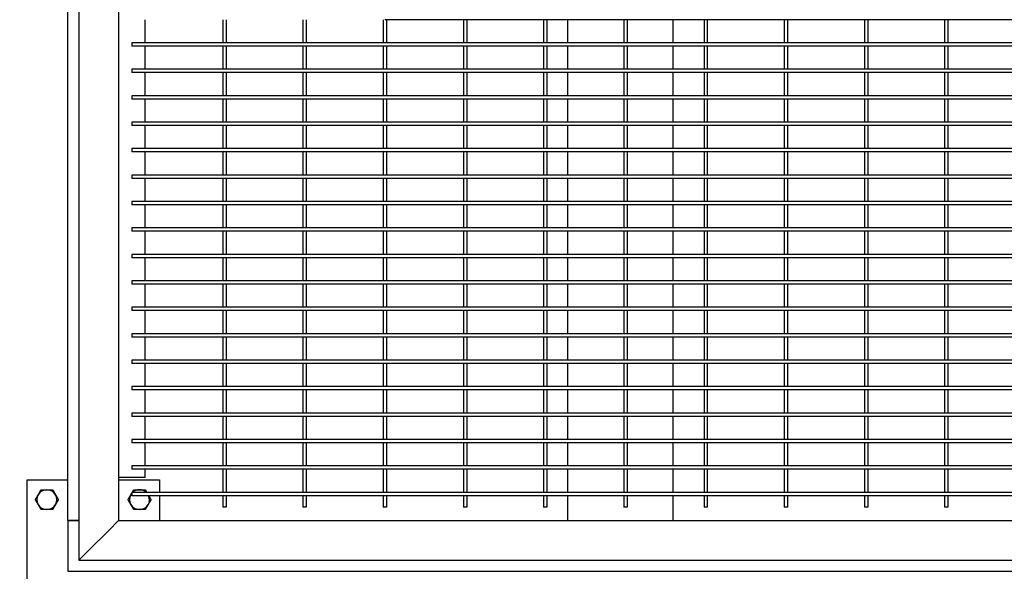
# Model space of a CAD drawing. Header units: inches. Extents: x 36 to 1719, y -84 to 1122.
# Tile 506 of 550: x 914 to 951, y 809 to 830. Entities that reach past the tile are written whole.
import ezdxf

# ---------------------------------------------------------------- set-up
doc = ezdxf.new("R2010")
doc.units = ezdxf.units.IN
doc.header["$LTSCALE"] = 48
doc.header["$MEASUREMENT"] = 0
doc.layers.add('Dimension (ANSI)', color=7, linetype='Continuous', lineweight=25)
doc.layers.add('Visible (ANSI)', color=7, linetype='Continuous', lineweight=30)
doc.styles.add('Note Text (ANSI)', font='tahoma.ttf')
doc.dimstyles.new('Architectural (ANSI)', dxfattribs={"dimscale": 48, "dimtxt": 0.125, "dimasz": 0.098425, "dimexe": 0.125, "dimexo": 0.0625, "dimgap": 0.031496, "dimtad": 0, "dimtih": 1, "dimtoh": 1, "dimdec": 4, "dimrnd": 1e-08, "dimzin": 3, "dimdsep": 46, "dimlunit": 4, "dimtxsty": 'Note Text (ANSI)', "dimcen": 0.09, "dimdle": 0.393701, "dimclrd": 256, "dimclre": 256, "dimclrt": 256, "dimadec": 0, "dimazin": 3, "dimtfac": 0.96, "dimtofl": 0, "dimtmove": 0, "dimatfit": 3, "dimfxl": 1, "dimfrac": 2, "dimtolj": 1, "dimtzin": 12, "dimlwd": -1, "dimlwe": -1, "dimarcsym": 0})

# ---------------------------------------------------------------- blocks, each defined once
blk = doc.blocks.new('*D15')
at = {"layer": 'Defpoints', "color": 0, "transparency": 16777216}
for p in [(1025.918, 851.171), (748.918, 837.215), (1025.918, 740.031)]:
    blk.add_point(p, dxfattribs=at)
at = {"layer": 'Dimension (ANSI)', "transparency": 16777216}
for p, q in [((1025.918, 848.171), (1025.918, 734.031)), ((748.918, 834.215), (748.918, 734.031)), ((753.642, 740.031), (875.572, 740.031)), ((1021.193, 740.031), (899.263, 740.031))]:
    blk.add_line(p, q, dxfattribs=at)
for points in [[(753.642, 740.818), (753.642, 739.243), (748.918, 740.031)], [(1021.193, 740.818), (1021.193, 739.243), (1025.918, 740.031)]]:
    blk.add_solid(points, dxfattribs=at)
at = {"layer": 'Dimension (ANSI)', "transparency": 16777216, "insert": (877.084, 743.156), "char_height": 6, "attachment_point": 1, "style": 'Note Text (ANSI)'}
blk.add_mtext('\\A1;23\'-1"', dxfattribs=at)

msp = doc.modelspace()

# ---------------------------------------------------------------- linework, layer by layer
at = {"layer": 'Visible (ANSI)'}
for p, q in [((915.95768, 849.21131), (915.95768, 809.21131)), ((915.53768, 810.71131), (915.53768, 847.71131)), ((917.45768, 847.71131), (917.45768, 810.71131)), ((918.45768, 828.77381), (918.45768, 829.64881)), ((921.39518, 829.64881), (921.39518, 828.77381)), ((921.52018, 829.64881), (921.52018, 828.77381)), ((924.42643, 829.64881), (924.42643, 828.77381)), ((924.55143, 829.64881), (924.55143, 828.77381)), ((927.45768, 829.64881), (927.45768, 828.77381)), ((930.55143, 829.64881), (927.52018, 829.64881)), ((927.58268, 829.64881), (927.58268, 828.77381)), ((930.48893, 829.64881), (930.48893, 828.77381)), ((933.58268, 829.64881), (930.55143, 829.64881)), ((930.61393, 829.64881), (930.61393, 828.77381)), ((933.52018, 829.64881), (933.52018, 828.77381)), ((936.61393, 829.64881), (933.58268, 829.64881)), ((933.64518, 829.64881), (933.64518, 828.77381)), ((934.41768, 829.64881), (934.41768, 828.77381)), ((936.55143, 829.64881), (936.55143, 828.77381)), ((939.64518, 829.64881), (936.61393, 829.64881)), ((936.67643, 829.64881), (936.67643, 828.77381)), ((938.41768, 828.77381), (938.41768, 829.64881)), ((939.58268, 829.64881), (939.58268, 828.77381)), ((942.67643, 829.64881), (939.64518, 829.64881)), ((939.70768, 829.64881), (939.70768, 828.77381)), ((942.61393, 829.64881), (942.61393, 828.77381)), ((945.70768, 829.64881), (942.67643, 829.64881)), ((942.73893, 829.64881), (942.73893, 828.77381)), ((945.64518, 829.64881), (945.64518, 828.77381)), ((948.73893, 829.64881), (945.70768, 829.64881)), ((945.77018, 829.64881), (945.77018, 828.77381)), ((948.67643, 829.64881), (948.67643, 828.77381)), ((951.77018, 829.64881), (948.73893, 829.64881)), ((948.80143, 829.64881), (948.80143, 828.77381)), ((921.45768, 828.77381), (917.95768, 828.77381)), ((917.95768, 828.77381), (917.95768, 828.64881)), ((924.48893, 828.77381), (921.45768, 828.77381)), ((927.52018, 828.77381), (924.48893, 828.77381)), ((930.55143, 828.77381), (927.52018, 828.77381)), ((933.58268, 828.77381), (930.55143, 828.77381)), ((936.61393, 828.77381), (933.58268, 828.77381)), ((939.64518, 828.77381), (936.61393, 828.77381)), ((942.67643, 828.77381), (939.64518, 828.77381)), ((945.70768, 828.77381), (942.67643, 828.77381)), ((948.73893, 828.77381), (945.70768, 828.77381)), ((951.77018, 828.77381), (948.73893, 828.77381)), ((921.45768, 828.64881), (917.95768, 828.64881)), ((918.45768, 827.77381), (918.45768, 828.64881)), ((921.39518, 828.64881), (921.39518, 827.77381)), ((924.48893, 828.64881), (921.45768, 828.64881)), ((921.52018, 828.64881), (921.52018, 827.77381)), ((924.42643, 828.64881), (924.42643, 827.77381)), ((927.52018, 828.64881), (924.48893, 828.64881)), ((924.55143, 828.64881), (924.55143, 827.77381)), ((927.45768, 828.64881), (927.45768, 827.77381)), ((930.55143, 828.64881), (927.52018, 828.64881)), ((927.58268, 828.64881), (927.58268, 827.77381)), ((930.48893, 828.64881), (930.48893, 827.77381)), ((933.58268, 828.64881), (930.55143, 828.64881)), ((930.61393, 828.64881), (930.61393, 827.77381)), ((933.52018, 828.64881), (933.52018, 827.77381)), ((936.61393, 828.64881), (933.58268, 828.64881)), ((933.64518, 828.64881), (933.64518, 827.77381)), ((934.41768, 828.64881), (934.41768, 827.77381)), ((936.55143, 828.64881), (936.55143, 827.77381)), ((939.64518, 828.64881), (936.61393, 828.64881)), ((936.67643, 828.64881), (936.67643, 827.77381)), ((938.41768, 827.77381), (938.41768, 828.64881)), ((939.58268, 828.64881), (939.58268, 827.77381)), ((942.67643, 828.64881), (939.64518, 828.64881)), ((939.70768, 828.64881), (939.70768, 827.77381)), ((942.61393, 828.64881), (942.61393, 827.77381)), ((945.70768, 828.64881), (942.67643, 828.64881)), ((942.73893, 828.64881), (942.73893, 827.77381)), ((945.64518, 828.64881), (945.64518, 827.77381)), ((948.73893, 828.64881), (945.70768, 828.64881)), ((945.77018, 828.64881), (945.77018, 827.77381)), ((948.67643, 828.64881), (948.67643, 827.77381)), ((951.77018, 828.64881), (948.73893, 828.64881)), ((948.80143, 828.64881), (948.80143, 827.77381)), ((921.45768, 827.77381), (917.95768, 827.77381)), ((917.95768, 827.77381), (917.95768, 827.64881)), ((921.45768, 827.64881), (917.95768, 827.64881)), ((918.45768, 826.77381), (918.45768, 827.64881)), ((921.39518, 827.64881), (921.39518, 826.77381)), ((924.48893, 827.77381), (921.45768, 827.77381)), ((924.48893, 827.64881), (921.45768, 827.64881)), ((921.52018, 827.64881), (921.52018, 826.77381)), ((924.42643, 827.64881), (924.42643, 826.77381)), ((927.52018, 827.77381), (924.48893, 827.77381)), ((927.52018, 827.64881), (924.48893, 827.64881)), ((924.55143, 827.64881), (924.55143, 826.77381)), ((927.45768, 827.64881), (927.45768, 826.77381)), ((930.55143, 827.77381), (927.52018, 827.77381)), ((930.55143, 827.64881), (927.52018, 827.64881)), ((927.58268, 827.64881), (927.58268, 826.77381)), ((930.48893, 827.64881), (930.48893, 826.77381)), ((933.58268, 827.77381), (930.55143, 827.77381)), ((933.58268, 827.64881), (930.55143, 827.64881)), ((930.61393, 827.64881), (930.61393, 826.77381)), ((933.52018, 827.64881), (933.52018, 826.77381)), ((936.61393, 827.77381), (933.58268, 827.77381)), ((936.61393, 827.64881), (933.58268, 827.64881)), ((933.64518, 827.64881), (933.64518, 826.77381)), ((934.41768, 827.64881), (934.41768, 826.77381)), ((936.55143, 827.64881), (936.55143, 826.77381)), ((939.64518, 827.77381), (936.61393, 827.77381)), ((939.64518, 827.64881), (936.61393, 827.64881)), ((936.67643, 827.64881), (936.67643, 826.77381)), ((938.41768, 826.77381), (938.41768, 827.64881)), ((939.58268, 827.64881), (939.58268, 826.77381)), ((942.67643, 827.77381), (939.64518, 827.77381)), ((942.67643, 827.64881), (939.64518, 827.64881)), ((939.70768, 827.64881), (939.70768, 826.77381)), ((942.61393, 827.64881), (942.61393, 826.77381)), ((945.70768, 827.77381), (942.67643, 827.77381)), ((945.70768, 827.64881), (942.67643, 827.64881)), ((942.73893, 827.64881), (942.73893, 826.77381)), ((945.64518, 827.64881), (945.64518, 826.77381)), ((948.73893, 827.77381), (945.70768, 827.77381)), ((948.73893, 827.64881), (945.70768, 827.64881)), ((945.77018, 827.64881), (945.77018, 826.77381)), ((948.67643, 827.64881), (948.67643, 826.77381)), ((951.77018, 827.77381), (948.73893, 827.77381)), ((951.77018, 827.64881), (948.73893, 827.64881)), ((948.80143, 827.64881), (948.80143, 826.77381)), ((921.45768, 826.77381), (917.95768, 826.77381)), ((917.95768, 826.77381), (917.95768, 826.64881)), ((921.45768, 826.64881), (917.95768, 826.64881)), ((918.45768, 825.77381), (918.45768, 826.64881)), ((921.39518, 826.64881), (921.39518, 825.77381)), ((924.48893, 826.77381), (921.45768, 826.77381)), ((924.48893, 826.64881), (921.45768, 826.64881)), ((921.52018, 826.64881), (921.52018, 825.77381)), ((924.42643, 826.64881), (924.42643, 825.77381)), ((927.52018, 826.77381), (924.48893, 826.77381)), ((927.52018, 826.64881), (924.48893, 826.64881)), ((924.55143, 826.64881), (924.55143, 825.77381)), ((927.45768, 826.64881), (927.45768, 825.77381)), ((930.55143, 826.77381), (927.52018, 826.77381)), ((930.55143, 826.64881), (927.52018, 826.64881)), ((927.58268, 826.64881), (927.58268, 825.77381)), ((930.48893, 826.64881), (930.48893, 825.77381)), ((933.58268, 826.77381), (930.55143, 826.77381)), ((933.58268, 826.64881), (930.55143, 826.64881)), ((930.61393, 826.64881), (930.61393, 825.77381)), ((933.52018, 826.64881), (933.52018, 825.77381)), ((936.61393, 826.77381), (933.58268, 826.77381)), ((936.61393, 826.64881), (933.58268, 826.64881)), ((933.64518, 826.64881), (933.64518, 825.77381)), ((934.41768, 826.64881), (934.41768, 825.77381)), ((936.55143, 826.64881), (936.55143, 825.77381)), ((939.64518, 826.77381), (936.61393, 826.77381)), ((939.64518, 826.64881), (936.61393, 826.64881)), ((936.67643, 826.64881), (936.67643, 825.77381)), ((938.41768, 825.77381), (938.41768, 826.64881)), ((939.58268, 826.64881), (939.58268, 825.77381)), ((942.67643, 826.77381), (939.64518, 826.77381)), ((942.67643, 826.64881), (939.64518, 826.64881)), ((939.70768, 826.64881), (939.70768, 825.77381)), ((942.61393, 826.64881), (942.61393, 825.77381)), ((945.70768, 826.77381), (942.67643, 826.77381)), ((945.70768, 826.64881), (942.67643, 826.64881)), ((942.73893, 826.64881), (942.73893, 825.77381)), ((945.64518, 826.64881), (945.64518, 825.77381)), ((948.73893, 826.77381), (945.70768, 826.77381)), ((948.73893, 826.64881), (945.70768, 826.64881)), ((945.77018, 826.64881), (945.77018, 825.77381)), ((948.67643, 826.64881), (948.67643, 825.77381)), ((951.77018, 826.77381), (948.73893, 826.77381)), ((951.77018, 826.64881), (948.73893, 826.64881)), ((948.80143, 826.64881), (948.80143, 825.77381)), ((921.45768, 825.77381), (917.95768, 825.77381)), ((917.95768, 825.77381), (917.95768, 825.64881)), ((924.48893, 825.77381), (921.45768, 825.77381)), ((927.52018, 825.77381), (924.48893, 825.77381)), ((930.55143, 825.77381), (927.52018, 825.77381)), ((933.58268, 825.77381), (930.55143, 825.77381)), ((936.61393, 825.77381), (933.58268, 825.77381)), ((939.64518, 825.77381), (936.61393, 825.77381)), ((942.67643, 825.77381), (939.64518, 825.77381)), ((945.70768, 825.77381), (942.67643, 825.77381)), ((948.73893, 825.77381), (945.70768, 825.77381)), ((951.77018, 825.77381), (948.73893, 825.77381)), ((921.45768, 825.64881), (917.95768, 825.64881)), ((918.45768, 824.77381), (918.45768, 825.64881)), ((921.39518, 825.64881), (921.39518, 824.77381)), ((924.48893, 825.64881), (921.45768, 825.64881)), ((921.52018, 825.64881), (921.52018, 824.77381)), ((924.42643, 825.64881), (924.42643, 824.77381)), ((927.52018, 825.64881), (924.48893, 825.64881)), ((924.55143, 825.64881), (924.55143, 824.77381)), ((927.45768, 825.64881), (927.45768, 824.77381)), ((930.55143, 825.64881), (927.52018, 825.64881)), ((927.58268, 825.64881), (927.58268, 824.77381)), ((930.48893, 825.64881), (930.48893, 824.77381)), ((933.58268, 825.64881), (930.55143, 825.64881)), ((930.61393, 825.64881), (930.61393, 824.77381)), ((933.52018, 825.64881), (933.52018, 824.77381)), ((936.61393, 825.64881), (933.58268, 825.64881)), ((933.64518, 825.64881), (933.64518, 824.77381)), ((934.41768, 825.64881), (934.41768, 824.77381)), ((936.55143, 825.64881), (936.55143, 824.77381)), ((939.64518, 825.64881), (936.61393, 825.64881)), ((936.67643, 825.64881), (936.67643, 824.77381)), ((938.41768, 824.77381), (938.41768, 825.64881)), ((939.58268, 825.64881), (939.58268, 824.77381)), ((942.67643, 825.64881), (939.64518, 825.64881)), ((939.70768, 825.64881), (939.70768, 824.77381)), ((942.61393, 825.64881), (942.61393, 824.77381)), ((945.70768, 825.64881), (942.67643, 825.64881)), ((942.73893, 825.64881), (942.73893, 824.77381)), ((945.64518, 825.64881), (945.64518, 824.77381)), ((948.73893, 825.64881), (945.70768, 825.64881)), ((945.77018, 825.64881), (945.77018, 824.77381)), ((948.67643, 825.64881), (948.67643, 824.77381)), ((951.77018, 825.64881), (948.73893, 825.64881)), ((948.80143, 825.64881), (948.80143, 824.77381)), ((921.45768, 824.77381), (917.95768, 824.77381)), ((917.95768, 824.77381), (917.95768, 824.64881)), ((921.45768, 824.64881), (917.95768, 824.64881)), ((918.45768, 823.77381), (918.45768, 824.64881)), ((921.39518, 824.64881), (921.39518, 823.77381)), ((924.48893, 824.77381), (921.45768, 824.77381)), ((924.48893, 824.64881), (921.45768, 824.64881)), ((921.52018, 824.64881), (921.52018, 823.77381)), ((924.42643, 824.64881), (924.42643, 823.77381)), ((927.52018, 824.77381), (924.48893, 824.77381)), ((927.52018, 824.64881), (924.48893, 824.64881)), ((924.55143, 824.64881), (924.55143, 823.77381)), ((927.45768, 824.64881), (927.45768, 823.77381)), ((930.55143, 824.77381), (927.52018, 824.77381)), ((930.55143, 824.64881), (927.52018, 824.64881)), ((927.58268, 824.64881), (927.58268, 823.77381)), ((930.48893, 824.64881), (930.48893, 823.77381)), ((933.58268, 824.77381), (930.55143, 824.77381)), ((933.58268, 824.64881), (930.55143, 824.64881)), ((930.61393, 824.64881), (930.61393, 823.77381)), ((933.52018, 824.64881), (933.52018, 823.77381)), ((936.61393, 824.77381), (933.58268, 824.77381)), ((936.61393, 824.64881), (933.58268, 824.64881)), ((933.64518, 824.64881), (933.64518, 823.77381)), ((934.41768, 824.64881), (934.41768, 823.77381)), ((936.55143, 824.64881), (936.55143, 823.77381)), ((939.64518, 824.77381), (936.61393, 824.77381)), ((939.64518, 824.64881), (936.61393, 824.64881)), ((936.67643, 824.64881), (936.67643, 823.77381)), ((938.41768, 823.77381), (938.41768, 824.64881)), ((939.58268, 824.64881), (939.58268, 823.77381)), ((942.67643, 824.77381), (939.64518, 824.77381)), ((942.67643, 824.64881), (939.64518, 824.64881)), ((939.70768, 824.64881), (939.70768, 823.77381)), ((942.61393, 824.64881), (942.61393, 823.77381)), ((945.70768, 824.77381), (942.67643, 824.77381)), ((945.70768, 824.64881), (942.67643, 824.64881)), ((942.73893, 824.64881), (942.73893, 823.77381)), ((945.64518, 824.64881), (945.64518, 823.77381)), ((948.73893, 824.77381), (945.70768, 824.77381)), ((948.73893, 824.64881), (945.70768, 824.64881)), ((945.77018, 824.64881), (945.77018, 823.77381)), ((948.67643, 824.64881), (948.67643, 823.77381)), ((951.77018, 824.77381), (948.73893, 824.77381)), ((951.77018, 824.64881), (948.73893, 824.64881)), ((948.80143, 824.64881), (948.80143, 823.77381)), ((921.45768, 823.77381), (917.95768, 823.77381)), ((917.95768, 823.77381), (917.95768, 823.64881)), ((921.45768, 823.64881), (917.95768, 823.64881)), ((918.45768, 822.77381), (918.45768, 823.64881)), ((921.39518, 823.64881), (921.39518, 822.77381)), ((924.48893, 823.77381), (921.45768, 823.77381)), ((924.48893, 823.64881), (921.45768, 823.64881)), ((921.52018, 823.64881), (921.52018, 822.77381)), ((924.42643, 823.64881), (924.42643, 822.77381)), ((927.52018, 823.77381), (924.48893, 823.77381)), ((927.52018, 823.64881), (924.48893, 823.64881)), ((924.55143, 823.64881), (924.55143, 822.77381)), ((927.45768, 823.64881), (927.45768, 822.77381)), ((930.55143, 823.77381), (927.52018, 823.77381)), ((930.55143, 823.64881), (927.52018, 823.64881)), ((927.58268, 823.64881), (927.58268, 822.77381)), ((930.48893, 823.64881), (930.48893, 822.77381)), ((933.58268, 823.77381), (930.55143, 823.77381)), ((933.58268, 823.64881), (930.55143, 823.64881)), ((930.61393, 823.64881), (930.61393, 822.77381)), ((933.52018, 823.64881), (933.52018, 822.77381)), ((936.61393, 823.77381), (933.58268, 823.77381)), ((936.61393, 823.64881), (933.58268, 823.64881)), ((933.64518, 823.64881), (933.64518, 822.77381)), ((934.41768, 823.64881), (934.41768, 822.77381)), ((936.55143, 823.64881), (936.55143, 822.77381)), ((939.64518, 823.77381), (936.61393, 823.77381)), ((939.64518, 823.64881), (936.61393, 823.64881)), ((936.67643, 823.64881), (936.67643, 822.77381)), ((938.41768, 822.77381), (938.41768, 823.64881)), ((939.58268, 823.64881), (939.58268, 822.77381)), ((942.67643, 823.77381), (939.64518, 823.77381)), ((942.67643, 823.64881), (939.64518, 823.64881)), ((939.70768, 823.64881), (939.70768, 822.77381)), ((942.61393, 823.64881), (942.61393, 822.77381)), ((945.70768, 823.77381), (942.67643, 823.77381)), ((945.70768, 823.64881), (942.67643, 823.64881)), ((942.73893, 823.64881), (942.73893, 822.77381)), ((945.64518, 823.64881), (945.64518, 822.77381)), ((948.73893, 823.77381), (945.70768, 823.77381)), ((948.73893, 823.64881), (945.70768, 823.64881)), ((945.77018, 823.64881), (945.77018, 822.77381)), ((948.67643, 823.64881), (948.67643, 822.77381)), ((951.77018, 823.77381), (948.73893, 823.77381)), ((951.77018, 823.64881), (948.73893, 823.64881)), ((948.80143, 823.64881), (948.80143, 822.77381)), ((921.45768, 822.77381), (917.95768, 822.77381)), ((917.95768, 822.77381), (917.95768, 822.64881)), ((921.45768, 822.64881), (917.95768, 822.64881)), ((918.45768, 821.77381), (918.45768, 822.64881)), ((921.39518, 822.64881), (921.39518, 821.77381)), ((924.48893, 822.77381), (921.45768, 822.77381)), ((924.48893, 822.64881), (921.45768, 822.64881)), ((921.52018, 822.64881), (921.52018, 821.77381)), ((924.42643, 822.64881), (924.42643, 821.77381)), ((927.52018, 822.77381), (924.48893, 822.77381)), ((927.52018, 822.64881), (924.48893, 822.64881)), ((924.55143, 822.64881), (924.55143, 821.77381)), ((927.45768, 822.64881), (927.45768, 821.77381)), ((930.55143, 822.77381), (927.52018, 822.77381)), ((930.55143, 822.64881), (927.52018, 822.64881)), ((927.58268, 822.64881), (927.58268, 821.77381)), ((930.48893, 822.64881), (930.48893, 821.77381)), ((933.58268, 822.77381), (930.55143, 822.77381)), ((933.58268, 822.64881), (930.55143, 822.64881)), ((930.61393, 822.64881), (930.61393, 821.77381)), ((933.52018, 822.64881), (933.52018, 821.77381)), ((936.61393, 822.77381), (933.58268, 822.77381)), ((936.61393, 822.64881), (933.58268, 822.64881)), ((933.64518, 822.64881), (933.64518, 821.77381)), ((934.41768, 822.64881), (934.41768, 821.77381)), ((936.55143, 822.64881), (936.55143, 821.77381)), ((939.64518, 822.77381), (936.61393, 822.77381)), ((939.64518, 822.64881), (936.61393, 822.64881)), ((936.67643, 822.64881), (936.67643, 821.77381)), ((938.41768, 821.77381), (938.41768, 822.64881)), ((939.58268, 822.64881), (939.58268, 821.77381)), ((942.67643, 822.77381), (939.64518, 822.77381)), ((942.67643, 822.64881), (939.64518, 822.64881)), ((939.70768, 822.64881), (939.70768, 821.77381)), ((942.61393, 822.64881), (942.61393, 821.77381)), ((945.70768, 822.77381), (942.67643, 822.77381)), ((945.70768, 822.64881), (942.67643, 822.64881)), ((942.73893, 822.64881), (942.73893, 821.77381)), ((945.64518, 822.64881), (945.64518, 821.77381)), ((948.73893, 822.77381), (945.70768, 822.77381)), ((948.73893, 822.64881), (945.70768, 822.64881)), ((945.77018, 822.64881), (945.77018, 821.77381)), ((948.67643, 822.64881), (948.67643, 821.77381)), ((951.77018, 822.77381), (948.73893, 822.77381)), ((951.77018, 822.64881), (948.73893, 822.64881)), ((948.80143, 822.64881), (948.80143, 821.77381)), ((921.45768, 821.77381), (917.95768, 821.77381)), ((917.95768, 821.77381), (917.95768, 821.64881)), ((924.48893, 821.77381), (921.45768, 821.77381)), ((927.52018, 821.77381), (924.48893, 821.77381)), ((930.55143, 821.77381), (927.52018, 821.77381)), ((933.58268, 821.77381), (930.55143, 821.77381)), ((936.61393, 821.77381), (933.58268, 821.77381)), ((939.64518, 821.77381), (936.61393, 821.77381)), ((942.67643, 821.77381), (939.64518, 821.77381)), ((945.70768, 821.77381), (942.67643, 821.77381)), ((948.73893, 821.77381), (945.70768, 821.77381)), ((951.77018, 821.77381), (948.73893, 821.77381)), ((921.45768, 821.64881), (917.95768, 821.64881)), ((918.45768, 820.77381), (918.45768, 821.64881)), ((921.39518, 821.64881), (921.39518, 820.77381)), ((924.48893, 821.64881), (921.45768, 821.64881)), ((921.52018, 821.64881), (921.52018, 820.77381)), ((924.42643, 821.64881), (924.42643, 820.77381)), ((927.52018, 821.64881), (924.48893, 821.64881)), ((924.55143, 821.64881), (924.55143, 820.77381)), ((927.45768, 821.64881), (927.45768, 820.77381)), ((930.55143, 821.64881), (927.52018, 821.64881)), ((927.58268, 821.64881), (927.58268, 820.77381)), ((930.48893, 821.64881), (930.48893, 820.77381)), ((933.58268, 821.64881), (930.55143, 821.64881)), ((930.61393, 821.64881), (930.61393, 820.77381)), ((933.52018, 821.64881), (933.52018, 820.77381)), ((936.61393, 821.64881), (933.58268, 821.64881)), ((933.64518, 821.64881), (933.64518, 820.77381)), ((934.41768, 821.64881), (934.41768, 820.77381)), ((936.55143, 821.64881), (936.55143, 820.77381)), ((939.64518, 821.64881), (936.61393, 821.64881)), ((936.67643, 821.64881), (936.67643, 820.77381)), ((938.41768, 820.77381), (938.41768, 821.64881)), ((939.58268, 821.64881), (939.58268, 820.77381)), ((942.67643, 821.64881), (939.64518, 821.64881)), ((939.70768, 821.64881), (939.70768, 820.77381)), ((942.61393, 821.64881), (942.61393, 820.77381)), ((945.70768, 821.64881), (942.67643, 821.64881)), ((942.73893, 821.64881), (942.73893, 820.77381)), ((945.64518, 821.64881), (945.64518, 820.77381)), ((948.73893, 821.64881), (945.70768, 821.64881)), ((945.77018, 821.64881), (945.77018, 820.77381)), ((948.67643, 821.64881), (948.67643, 820.77381)), ((951.77018, 821.64881), (948.73893, 821.64881)), ((948.80143, 821.64881), (948.80143, 820.77381)), ((921.45768, 820.77381), (917.95768, 820.77381)), ((917.95768, 820.77381), (917.95768, 820.64881)), ((921.45768, 820.64881), (917.95768, 820.64881)), ((918.45768, 819.77381), (918.45768, 820.64881)), ((921.39518, 820.64881), (921.39518, 819.77381)), ((924.48893, 820.77381), (921.45768, 820.77381)), ((924.48893, 820.64881), (921.45768, 820.64881)), ((921.52018, 820.64881), (921.52018, 819.77381)), ((924.42643, 820.64881), (924.42643, 819.77381)), ((927.52018, 820.77381), (924.48893, 820.77381)), ((927.52018, 820.64881), (924.48893, 820.64881)), ((924.55143, 820.64881), (924.55143, 819.77381)), ((927.45768, 820.64881), (927.45768, 819.77381)), ((930.55143, 820.77381), (927.52018, 820.77381)), ((930.55143, 820.64881), (927.52018, 820.64881)), ((927.58268, 820.64881), (927.58268, 819.77381)), ((930.48893, 820.64881), (930.48893, 819.77381)), ((933.58268, 820.77381), (930.55143, 820.77381)), ((933.58268, 820.64881), (930.55143, 820.64881)), ((930.61393, 820.64881), (930.61393, 819.77381)), ((933.52018, 820.64881), (933.52018, 819.77381)), ((936.61393, 820.77381), (933.58268, 820.77381)), ((936.61393, 820.64881), (933.58268, 820.64881)), ((933.64518, 820.64881), (933.64518, 819.77381)), ((934.41768, 820.64881), (934.41768, 819.77381)), ((936.55143, 820.64881), (936.55143, 819.77381)), ((939.64518, 820.77381), (936.61393, 820.77381)), ((939.64518, 820.64881), (936.61393, 820.64881)), ((936.67643, 820.64881), (936.67643, 819.77381)), ((938.41768, 819.77381), (938.41768, 820.64881)), ((939.58268, 820.64881), (939.58268, 819.77381)), ((942.67643, 820.77381), (939.64518, 820.77381)), ((942.67643, 820.64881), (939.64518, 820.64881)), ((939.70768, 820.64881), (939.70768, 819.77381)), ((942.61393, 820.64881), (942.61393, 819.77381)), ((945.70768, 820.77381), (942.67643, 820.77381)), ((945.70768, 820.64881), (942.67643, 820.64881)), ((942.73893, 820.64881), (942.73893, 819.77381)), ((945.64518, 820.64881), (945.64518, 819.77381)), ((948.73893, 820.77381), (945.70768, 820.77381)), ((948.73893, 820.64881), (945.70768, 820.64881)), ((945.77018, 820.64881), (945.77018, 819.77381)), ((948.67643, 820.64881), (948.67643, 819.77381)), ((951.77018, 820.77381), (948.73893, 820.77381)), ((951.77018, 820.64881), (948.73893, 820.64881)), ((948.80143, 820.64881), (948.80143, 819.77381)), ((921.45768, 819.77381), (917.95768, 819.77381)), ((917.95768, 819.77381), (917.95768, 819.64881)), ((921.45768, 819.64881), (917.95768, 819.64881)), ((918.45768, 818.77381), (918.45768, 819.64881)), ((921.39518, 819.64881), (921.39518, 818.77381)), ((924.48893, 819.77381), (921.45768, 819.77381)), ((924.48893, 819.64881), (921.45768, 819.64881)), ((921.52018, 819.64881), (921.52018, 818.77381)), ((924.42643, 819.64881), (924.42643, 818.77381)), ((927.52018, 819.77381), (924.48893, 819.77381)), ((927.52018, 819.64881), (924.48893, 819.64881)), ((924.55143, 819.64881), (924.55143, 818.77381)), ((927.45768, 819.64881), (927.45768, 818.77381)), ((930.55143, 819.77381), (927.52018, 819.77381)), ((930.55143, 819.64881), (927.52018, 819.64881)), ((927.58268, 819.64881), (927.58268, 818.77381)), ((930.48893, 819.64881), (930.48893, 818.77381)), ((933.58268, 819.77381), (930.55143, 819.77381)), ((933.58268, 819.64881), (930.55143, 819.64881)), ((930.61393, 819.64881), (930.61393, 818.77381)), ((933.52018, 819.64881), (933.52018, 818.77381)), ((936.61393, 819.77381), (933.58268, 819.77381)), ((936.61393, 819.64881), (933.58268, 819.64881)), ((933.64518, 819.64881), (933.64518, 818.77381)), ((934.41768, 819.64881), (934.41768, 818.77381)), ((936.55143, 819.64881), (936.55143, 818.77381)), ((939.64518, 819.77381), (936.61393, 819.77381)), ((939.64518, 819.64881), (936.61393, 819.64881)), ((936.67643, 819.64881), (936.67643, 818.77381)), ((938.41768, 818.77381), (938.41768, 819.64881)), ((939.58268, 819.64881), (939.58268, 818.77381)), ((942.67643, 819.77381), (939.64518, 819.77381)), ((942.67643, 819.64881), (939.64518, 819.64881)), ((939.70768, 819.64881), (939.70768, 818.77381)), ((942.61393, 819.64881), (942.61393, 818.77381)), ((945.70768, 819.77381), (942.67643, 819.77381)), ((945.70768, 819.64881), (942.67643, 819.64881)), ((942.73893, 819.64881), (942.73893, 818.77381)), ((945.64518, 819.64881), (945.64518, 818.77381)), ((948.73893, 819.77381), (945.70768, 819.77381)), ((948.73893, 819.64881), (945.70768, 819.64881)), ((945.77018, 819.64881), (945.77018, 818.77381)), ((948.67643, 819.64881), (948.67643, 818.77381)), ((951.77018, 819.77381), (948.73893, 819.77381)), ((951.77018, 819.64881), (948.73893, 819.64881)), ((948.80143, 819.64881), (948.80143, 818.77381)), ((921.45768, 818.77381), (917.95768, 818.77381)), ((917.95768, 818.77381), (917.95768, 818.64881)), ((924.48893, 818.77381), (921.45768, 818.77381)), ((927.52018, 818.77381), (924.48893, 818.77381)), ((930.55143, 818.77381), (927.52018, 818.77381)), ((933.58268, 818.77381), (930.55143, 818.77381)), ((936.61393, 818.77381), (933.58268, 818.77381)), ((939.64518, 818.77381), (936.61393, 818.77381)), ((942.67643, 818.77381), (939.64518, 818.77381)), ((945.70768, 818.77381), (942.67643, 818.77381)), ((948.73893, 818.77381), (945.70768, 818.77381)), ((951.77018, 818.77381), (948.73893, 818.77381)), ((921.45768, 818.64881), (917.95768, 818.64881)), ((918.45768, 817.77381), (918.45768, 818.64881)), ((921.39518, 818.64881), (921.39518, 817.77381)), ((924.48893, 818.64881), (921.45768, 818.64881)), ((921.52018, 818.64881), (921.52018, 817.77381)), ((924.42643, 818.64881), (924.42643, 817.77381)), ((927.52018, 818.64881), (924.48893, 818.64881)), ((924.55143, 818.64881), (924.55143, 817.77381)), ((927.45768, 818.64881), (927.45768, 817.77381)), ((930.55143, 818.64881), (927.52018, 818.64881)), ((927.58268, 818.64881), (927.58268, 817.77381)), ((930.48893, 818.64881), (930.48893, 817.77381)), ((933.58268, 818.64881), (930.55143, 818.64881)), ((930.61393, 818.64881), (930.61393, 817.77381)), ((933.52018, 818.64881), (933.52018, 817.77381)), ((936.61393, 818.64881), (933.58268, 818.64881)), ((933.64518, 818.64881), (933.64518, 817.77381)), ((934.41768, 818.64881), (934.41768, 817.77381)), ((936.55143, 818.64881), (936.55143, 817.77381)), ((939.64518, 818.64881), (936.61393, 818.64881)), ((936.67643, 818.64881), (936.67643, 817.77381)), ((938.41768, 817.77381), (938.41768, 818.64881)), ((939.58268, 818.64881), (939.58268, 817.77381)), ((942.67643, 818.64881), (939.64518, 818.64881)), ((939.70768, 818.64881), (939.70768, 817.77381)), ((942.61393, 818.64881), (942.61393, 817.77381)), ((945.70768, 818.64881), (942.67643, 818.64881)), ((942.73893, 818.64881), (942.73893, 817.77381)), ((945.64518, 818.64881), (945.64518, 817.77381)), ((948.73893, 818.64881), (945.70768, 818.64881)), ((945.77018, 818.64881), (945.77018, 817.77381)), ((948.67643, 818.64881), (948.67643, 817.77381)), ((951.77018, 818.64881), (948.73893, 818.64881)), ((948.80143, 818.64881), (948.80143, 817.77381)), ((921.45768, 817.77381), (917.95768, 817.77381)), ((917.95768, 817.77381), (917.95768, 817.64881)), ((921.45768, 817.64881), (917.95768, 817.64881)), ((918.45768, 816.77381), (918.45768, 817.64881)), ((921.39518, 817.64881), (921.39518, 816.77381)), ((924.48893, 817.77381), (921.45768, 817.77381)), ((924.48893, 817.64881), (921.45768, 817.64881)), ((921.52018, 817.64881), (921.52018, 816.77381)), ((924.42643, 817.64881), (924.42643, 816.77381)), ((927.52018, 817.77381), (924.48893, 817.77381)), ((927.52018, 817.64881), (924.48893, 817.64881)), ((924.55143, 817.64881), (924.55143, 816.77381)), ((927.45768, 817.64881), (927.45768, 816.77381)), ((930.55143, 817.77381), (927.52018, 817.77381)), ((930.55143, 817.64881), (927.52018, 817.64881)), ((927.58268, 817.64881), (927.58268, 816.77381)), ((930.48893, 817.64881), (930.48893, 816.77381)), ((933.58268, 817.77381), (930.55143, 817.77381)), ((933.58268, 817.64881), (930.55143, 817.64881)), ((930.61393, 817.64881), (930.61393, 816.77381)), ((933.52018, 817.64881), (933.52018, 816.77381)), ((936.61393, 817.77381), (933.58268, 817.77381)), ((936.61393, 817.64881), (933.58268, 817.64881)), ((933.64518, 817.64881), (933.64518, 816.77381)), ((934.41768, 817.64881), (934.41768, 816.77381)), ((936.55143, 817.64881), (936.55143, 816.77381)), ((939.64518, 817.77381), (936.61393, 817.77381)), ((939.64518, 817.64881), (936.61393, 817.64881)), ((936.67643, 817.64881), (936.67643, 816.77381)), ((938.41768, 816.77381), (938.41768, 817.64881)), ((939.58268, 817.64881), (939.58268, 816.77381)), ((942.67643, 817.77381), (939.64518, 817.77381)), ((942.67643, 817.64881), (939.64518, 817.64881)), ((939.70768, 817.64881), (939.70768, 816.77381)), ((942.61393, 817.64881), (942.61393, 816.77381)), ((945.70768, 817.77381), (942.67643, 817.77381)), ((945.70768, 817.64881), (942.67643, 817.64881)), ((942.73893, 817.64881), (942.73893, 816.77381)), ((945.64518, 817.64881), (945.64518, 816.77381)), ((948.73893, 817.77381), (945.70768, 817.77381)), ((948.73893, 817.64881), (945.70768, 817.64881)), ((945.77018, 817.64881), (945.77018, 816.77381)), ((948.67643, 817.64881), (948.67643, 816.77381)), ((951.77018, 817.77381), (948.73893, 817.77381)), ((951.77018, 817.64881), (948.73893, 817.64881)), ((948.80143, 817.64881), (948.80143, 816.77381)), ((921.45768, 816.77381), (917.95768, 816.77381)), ((917.95768, 816.77381), (917.95768, 816.64881)), ((921.45768, 816.64881), (917.95768, 816.64881)), ((918.45768, 815.77381), (918.45768, 816.64881)), ((921.39518, 816.64881), (921.39518, 815.77381)), ((924.48893, 816.77381), (921.45768, 816.77381)), ((924.48893, 816.64881), (921.45768, 816.64881)), ((921.52018, 816.64881), (921.52018, 815.77381)), ((924.42643, 816.64881), (924.42643, 815.77381)), ((927.52018, 816.77381), (924.48893, 816.77381)), ((927.52018, 816.64881), (924.48893, 816.64881)), ((924.55143, 816.64881), (924.55143, 815.77381)), ((927.45768, 816.64881), (927.45768, 815.77381)), ((930.55143, 816.77381), (927.52018, 816.77381)), ((930.55143, 816.64881), (927.52018, 816.64881)), ((927.58268, 816.64881), (927.58268, 815.77381)), ((930.48893, 816.64881), (930.48893, 815.77381)), ((933.58268, 816.77381), (930.55143, 816.77381)), ((933.58268, 816.64881), (930.55143, 816.64881)), ((930.61393, 816.64881), (930.61393, 815.77381)), ((933.52018, 816.64881), (933.52018, 815.77381)), ((936.61393, 816.77381), (933.58268, 816.77381)), ((936.61393, 816.64881), (933.58268, 816.64881)), ((933.64518, 816.64881), (933.64518, 815.77381)), ((934.41768, 816.64881), (934.41768, 815.77381)), ((936.55143, 816.64881), (936.55143, 815.77381)), ((939.64518, 816.77381), (936.61393, 816.77381)), ((939.64518, 816.64881), (936.61393, 816.64881)), ((936.67643, 816.64881), (936.67643, 815.77381)), ((938.41768, 815.77381), (938.41768, 816.64881)), ((939.58268, 816.64881), (939.58268, 815.77381)), ((942.67643, 816.77381), (939.64518, 816.77381)), ((942.67643, 816.64881), (939.64518, 816.64881)), ((939.70768, 816.64881), (939.70768, 815.77381)), ((942.61393, 816.64881), (942.61393, 815.77381)), ((945.70768, 816.77381), (942.67643, 816.77381)), ((945.70768, 816.64881), (942.67643, 816.64881)), ((942.73893, 816.64881), (942.73893, 815.77381)), ((945.64518, 816.64881), (945.64518, 815.77381)), ((948.73893, 816.77381), (945.70768, 816.77381)), ((948.73893, 816.64881), (945.70768, 816.64881)), ((945.77018, 816.64881), (945.77018, 815.77381)), ((948.67643, 816.64881), (948.67643, 815.77381)), ((951.77018, 816.77381), (948.73893, 816.77381)), ((951.77018, 816.64881), (948.73893, 816.64881)), ((948.80143, 816.64881), (948.80143, 815.77381)), ((921.45768, 815.77381), (917.95768, 815.77381)), ((917.95768, 815.77381), (917.95768, 815.64881)), ((924.48893, 815.77381), (921.45768, 815.77381)), ((927.52018, 815.77381), (924.48893, 815.77381)), ((930.55143, 815.77381), (927.52018, 815.77381)), ((933.58268, 815.77381), (930.55143, 815.77381)), ((936.61393, 815.77381), (933.58268, 815.77381)), ((939.64518, 815.77381), (936.61393, 815.77381)), ((942.67643, 815.77381), (939.64518, 815.77381)), ((945.70768, 815.77381), (942.67643, 815.77381)), ((948.73893, 815.77381), (945.70768, 815.77381)), ((951.77018, 815.77381), (948.73893, 815.77381)), ((921.45768, 815.64881), (917.95768, 815.64881)), ((918.45768, 814.77381), (918.45768, 815.64881)), ((921.39518, 815.64881), (921.39518, 814.77381)), ((924.48893, 815.64881), (921.45768, 815.64881)), ((921.52018, 815.64881), (921.52018, 814.77381)), ((924.42643, 815.64881), (924.42643, 814.77381)), ((927.52018, 815.64881), (924.48893, 815.64881)), ((924.55143, 815.64881), (924.55143, 814.77381)), ((927.45768, 815.64881), (927.45768, 814.77381)), ((930.55143, 815.64881), (927.52018, 815.64881)), ((927.58268, 815.64881), (927.58268, 814.77381)), ((930.48893, 815.64881), (930.48893, 814.77381)), ((933.58268, 815.64881), (930.55143, 815.64881)), ((930.61393, 815.64881), (930.61393, 814.77381)), ((933.52018, 815.64881), (933.52018, 814.77381)), ((936.61393, 815.64881), (933.58268, 815.64881)), ((933.64518, 815.64881), (933.64518, 814.77381)), ((934.41768, 815.64881), (934.41768, 814.77381)), ((936.55143, 815.64881), (936.55143, 814.77381)), ((939.64518, 815.64881), (936.61393, 815.64881)), ((936.67643, 815.64881), (936.67643, 814.77381)), ((938.41768, 814.77381), (938.41768, 815.64881)), ((939.58268, 815.64881), (939.58268, 814.77381)), ((942.67643, 815.64881), (939.64518, 815.64881)), ((939.70768, 815.64881), (939.70768, 814.77381)), ((942.61393, 815.64881), (942.61393, 814.77381)), ((945.70768, 815.64881), (942.67643, 815.64881)), ((942.73893, 815.64881), (942.73893, 814.77381)), ((945.64518, 815.64881), (945.64518, 814.77381)), ((948.73893, 815.64881), (945.70768, 815.64881)), ((945.77018, 815.64881), (945.77018, 814.77381)), ((948.67643, 815.64881), (948.67643, 814.77381)), ((951.77018, 815.64881), (948.73893, 815.64881)), ((948.80143, 815.64881), (948.80143, 814.77381)), ((921.45768, 814.77381), (917.95768, 814.77381)), ((917.95768, 814.77381), (917.95768, 814.64881)), ((921.45768, 814.64881), (917.95768, 814.64881)), ((918.45768, 813.77381), (918.45768, 814.64881)), ((921.39518, 814.64881), (921.39518, 813.77381)), ((924.48893, 814.77381), (921.45768, 814.77381)), ((924.48893, 814.64881), (921.45768, 814.64881)), ((921.52018, 814.64881), (921.52018, 813.77381)), ((924.42643, 814.64881), (924.42643, 813.77381)), ((927.52018, 814.77381), (924.48893, 814.77381)), ((927.52018, 814.64881), (924.48893, 814.64881)), ((924.55143, 814.64881), (924.55143, 813.77381)), ((927.45768, 814.64881), (927.45768, 813.77381)), ((930.55143, 814.77381), (927.52018, 814.77381)), ((930.55143, 814.64881), (927.52018, 814.64881)), ((927.58268, 814.64881), (927.58268, 813.77381)), ((930.48893, 814.64881), (930.48893, 813.77381)), ((933.58268, 814.77381), (930.55143, 814.77381)), ((933.58268, 814.64881), (930.55143, 814.64881)), ((930.61393, 814.64881), (930.61393, 813.77381)), ((933.52018, 814.64881), (933.52018, 813.77381)), ((936.61393, 814.77381), (933.58268, 814.77381)), ((936.61393, 814.64881), (933.58268, 814.64881)), ((933.64518, 814.64881), (933.64518, 813.77381)), ((934.41768, 814.64881), (934.41768, 813.77381)), ((936.55143, 814.64881), (936.55143, 813.77381)), ((939.64518, 814.77381), (936.61393, 814.77381)), ((939.64518, 814.64881), (936.61393, 814.64881)), ((936.67643, 814.64881), (936.67643, 813.77381)), ((938.41768, 813.77381), (938.41768, 814.64881)), ((939.58268, 814.64881), (939.58268, 813.77381)), ((942.67643, 814.77381), (939.64518, 814.77381)), ((942.67643, 814.64881), (939.64518, 814.64881)), ((939.70768, 814.64881), (939.70768, 813.77381)), ((942.61393, 814.64881), (942.61393, 813.77381)), ((945.70768, 814.77381), (942.67643, 814.77381)), ((945.70768, 814.64881), (942.67643, 814.64881)), ((942.73893, 814.64881), (942.73893, 813.77381)), ((945.64518, 814.64881), (945.64518, 813.77381)), ((948.73893, 814.77381), (945.70768, 814.77381)), ((948.73893, 814.64881), (945.70768, 814.64881)), ((945.77018, 814.64881), (945.77018, 813.77381)), ((948.67643, 814.64881), (948.67643, 813.77381)), ((951.77018, 814.77381), (948.73893, 814.77381)), ((951.77018, 814.64881), (948.73893, 814.64881)), ((948.80143, 814.64881), (948.80143, 813.77381)), ((921.45768, 813.77381), (917.95768, 813.77381)), ((917.95768, 813.77381), (917.95768, 813.64881)), ((921.45768, 813.64881), (917.95768, 813.64881)), ((918.45768, 812.77381), (918.45768, 813.64881)), ((921.39518, 813.64881), (921.39518, 812.77381)), ((924.48893, 813.77381), (921.45768, 813.77381)), ((924.48893, 813.64881), (921.45768, 813.64881)), ((921.52018, 813.64881), (921.52018, 812.77381)), ((924.42643, 813.64881), (924.42643, 812.77381)), ((927.52018, 813.77381), (924.48893, 813.77381)), ((927.52018, 813.64881), (924.48893, 813.64881)), ((924.55143, 813.64881), (924.55143, 812.77381)), ((927.45768, 813.64881), (927.45768, 812.77381)), ((930.55143, 813.77381), (927.52018, 813.77381)), ((930.55143, 813.64881), (927.52018, 813.64881)), ((927.58268, 813.64881), (927.58268, 812.77381)), ((930.48893, 813.64881), (930.48893, 812.77381)), ((933.58268, 813.77381), (930.55143, 813.77381)), ((933.58268, 813.64881), (930.55143, 813.64881)), ((930.61393, 813.64881), (930.61393, 812.77381)), ((933.52018, 813.64881), (933.52018, 812.77381)), ((936.61393, 813.77381), (933.58268, 813.77381)), ((936.61393, 813.64881), (933.58268, 813.64881)), ((933.64518, 813.64881), (933.64518, 812.77381)), ((934.41768, 813.64881), (934.41768, 812.77381)), ((936.55143, 813.64881), (936.55143, 812.77381)), ((939.64518, 813.77381), (936.61393, 813.77381)), ((939.64518, 813.64881), (936.61393, 813.64881)), ((936.67643, 813.64881), (936.67643, 812.77381)), ((938.41768, 812.77381), (938.41768, 813.64881)), ((939.58268, 813.64881), (939.58268, 812.77381)), ((942.67643, 813.77381), (939.64518, 813.77381)), ((942.67643, 813.64881), (939.64518, 813.64881)), ((939.70768, 813.64881), (939.70768, 812.77381)), ((942.61393, 813.64881), (942.61393, 812.77381)), ((945.70768, 813.77381), (942.67643, 813.77381)), ((945.70768, 813.64881), (942.67643, 813.64881)), ((942.73893, 813.64881), (942.73893, 812.77381)), ((945.64518, 813.64881), (945.64518, 812.77381)), ((948.73893, 813.77381), (945.70768, 813.77381)), ((948.73893, 813.64881), (945.70768, 813.64881)), ((945.77018, 813.64881), (945.77018, 812.77381)), ((948.67643, 813.64881), (948.67643, 812.77381)), ((951.77018, 813.77381), (948.73893, 813.77381)), ((951.77018, 813.64881), (948.73893, 813.64881)), ((948.80143, 813.64881), (948.80143, 812.77381)), ((921.45768, 812.77381), (917.95768, 812.77381)), ((917.95768, 812.77381), (917.95768, 812.64881)), ((924.48893, 812.77381), (921.45768, 812.77381)), ((927.52018, 812.77381), (924.48893, 812.77381)), ((930.55143, 812.77381), (927.52018, 812.77381)), ((933.58268, 812.77381), (930.55143, 812.77381)), ((936.61393, 812.77381), (933.58268, 812.77381)), ((939.64518, 812.77381), (936.61393, 812.77381)), ((942.67643, 812.77381), (939.64518, 812.77381)), ((945.70768, 812.77381), (942.67643, 812.77381)), ((948.73893, 812.77381), (945.70768, 812.77381)), ((951.77018, 812.77381), (948.73893, 812.77381)), ((921.45768, 812.64881), (917.95768, 812.64881)), ((918.45768, 812.33631), (918.45768, 812.64881)), ((921.39518, 812.64881), (921.39518, 811.77381)), ((924.48893, 812.64881), (921.45768, 812.64881)), ((921.52018, 812.64881), (921.52018, 811.77381)), ((924.42643, 812.64881), (924.42643, 811.77381)), ((927.52018, 812.64881), (924.48893, 812.64881)), ((924.55143, 812.64881), (924.55143, 811.77381)), ((927.45768, 812.64881), (927.45768, 811.77381)), ((930.55143, 812.64881), (927.52018, 812.64881)), ((927.58268, 812.64881), (927.58268, 811.77381)), ((930.48893, 812.64881), (930.48893, 811.77381)), ((933.58268, 812.64881), (930.55143, 812.64881)), ((930.61393, 812.64881), (930.61393, 811.77381)), ((933.52018, 812.64881), (933.52018, 811.77381)), ((936.61393, 812.64881), (933.58268, 812.64881)), ((933.64518, 812.64881), (933.64518, 811.77381)), ((934.41768, 812.64881), (934.41768, 811.77381)), ((936.55143, 812.64881), (936.55143, 811.77381)), ((939.64518, 812.64881), (936.61393, 812.64881)), ((936.67643, 812.64881), (936.67643, 811.77381)), ((938.41768, 811.77381), (938.41768, 812.64881)), ((939.58268, 812.64881), (939.58268, 811.77381)), ((942.67643, 812.64881), (939.64518, 812.64881)), ((939.70768, 812.64881), (939.70768, 811.77381)), ((942.61393, 812.64881), (942.61393, 811.77381)), ((945.70768, 812.64881), (942.67643, 812.64881)), ((942.73893, 812.64881), (942.73893, 811.77381)), ((945.64518, 812.64881), (945.64518, 811.77381)), ((948.73893, 812.64881), (945.70768, 812.64881)), ((945.77018, 812.64881), (945.77018, 811.77381)), ((948.67643, 812.64881), (948.67643, 811.77381)), ((951.77018, 812.64881), (948.73893, 812.64881)), ((948.80143, 812.64881), (948.80143, 811.77381)), ((913.99768, 812.25131), (915.53768, 812.25131)), ((913.99768, 807.25131), (913.99768, 812.25131)), ((918.45768, 812.33631), (917.45768, 812.33631)), ((917.45768, 812.25131), (918.99768, 812.25131)), ((918.99768, 812.25131), (918.99768, 811.77381)), ((921.45768, 811.77381), (917.95768, 811.77381)), ((917.95768, 811.77381), (917.95768, 811.64881)), ((921.45768, 811.64881), (917.95768, 811.64881)), ((918.99768, 811.64881), (918.99768, 810.71131)), ((921.39518, 811.64881), (921.39518, 811.21131)), ((924.48893, 811.77381), (921.45768, 811.77381)), ((924.48893, 811.64881), (921.45768, 811.64881)), ((921.52018, 811.64881), (921.52018, 811.21131)), ((924.42643, 811.64881), (924.42643, 811.21131)), ((927.52018, 811.77381), (924.48893, 811.77381)), ((927.52018, 811.64881), (924.48893, 811.64881)), ((924.55143, 811.64881), (924.55143, 811.21131)), ((927.45768, 811.64881), (927.45768, 811.21131)), ((930.55143, 811.77381), (927.52018, 811.77381)), ((930.55143, 811.64881), (927.52018, 811.64881)), ((927.58268, 811.64881), (927.58268, 811.21131)), ((930.48893, 811.64881), (930.48893, 811.21131)), ((933.58268, 811.77381), (930.55143, 811.77381)), ((933.58268, 811.64881), (930.55143, 811.64881)), ((930.61393, 811.64881), (930.61393, 811.21131)), ((933.52018, 811.64881), (933.52018, 811.21131)), ((936.61393, 811.77381), (933.58268, 811.77381)), ((936.61393, 811.64881), (933.58268, 811.64881)), ((933.64518, 811.64881), (933.64518, 811.21131)), ((934.41768, 811.64881), (934.41768, 810.71131)), ((936.55143, 811.64881), (936.55143, 811.21131)), ((939.64518, 811.77381), (936.61393, 811.77381)), ((939.64518, 811.64881), (936.61393, 811.64881)), ((936.67643, 811.64881), (936.67643, 811.21131)), ((938.41768, 810.71131), (938.41768, 811.64881)), ((939.58268, 811.64881), (939.58268, 811.21131)), ((942.67643, 811.77381), (939.64518, 811.77381)), ((942.67643, 811.64881), (939.64518, 811.64881)), ((939.70768, 811.64881), (939.70768, 811.21131)), ((942.61393, 811.64881), (942.61393, 811.21131)), ((945.70768, 811.77381), (942.67643, 811.77381)), ((945.70768, 811.64881), (942.67643, 811.64881)), ((942.73893, 811.64881), (942.73893, 811.21131)), ((945.64518, 811.64881), (945.64518, 811.21131)), ((948.73893, 811.77381), (945.70768, 811.77381)), ((948.73893, 811.64881), (945.70768, 811.64881)), ((945.77018, 811.64881), (945.77018, 811.21131)), ((948.67643, 811.64881), (948.67643, 811.21131)), ((951.77018, 811.77381), (948.73893, 811.77381)), ((951.77018, 811.64881), (948.73893, 811.64881)), ((948.80143, 811.64881), (948.80143, 811.21131)), ((921.52018, 811.21131), (921.39518, 811.21131)), ((924.55143, 811.21131), (924.42643, 811.21131)), ((927.58268, 811.21131), (927.45768, 811.21131)), ((930.61393, 811.21131), (930.48893, 811.21131)), ((933.64518, 811.21131), (933.52018, 811.21131)), ((936.67643, 811.21131), (936.55143, 811.21131)), ((939.70768, 811.21131), (939.58268, 811.21131)), ((942.73893, 811.21131), (942.61393, 811.21131)), ((945.77018, 811.21131), (945.64518, 811.21131)), ((948.80143, 811.21131), (948.67643, 811.21131)), ((915.95768, 810.71131), (915.53768, 810.71131)), ((915.53768, 810.71131), (915.95768, 810.71131)), ((915.53768, 810.71131), (915.53768, 808.79131)), ((917.45768, 810.71131), (917.08268, 810.33631)), ((917.08268, 810.33631), (917.45768, 810.71131)), ((917.45768, 810.71131), (1022.45768, 810.71131)), ((916.33268, 809.58631), (917.08268, 810.33631)), ((917.08268, 810.33631), (916.33268, 809.58631)), ((916.33268, 809.58631), (915.95768, 809.21131)), ((915.95768, 809.21131), (916.33268, 809.58631)), ((915.95768, 809.21131), (1023.95768, 809.21131)), ((915.53768, 808.79131), (1024.37768, 808.79131))]:
    msp.add_line(p, q, dxfattribs=at)
for centre, start, end in [((914.74768, 811.50131), 150, 210), ((914.74768, 811.50131), 90, 150), ((914.74768, 811.50131), 30, 90), ((914.74768, 811.50131), 330, 30), ((918.24768, 811.50131), 150, 210), ((918.24768, 811.50131), 140.65417, 150), ((918.24768, 811.50131), 90, 133.392328), ((918.24768, 811.50131), 46.607672, 90), ((918.24768, 811.50131), 330, 23.162069), ((914.74768, 811.50131), 210, 270), ((914.74768, 811.50131), 270, 330), ((918.24768, 811.50131), 210, 270), ((918.24768, 811.50131), 270, 330)]:
    msp.add_arc(centre, 0.375, start, end, dxfattribs=at)
for points, weights in [([(914.31467, 811.50131), (914.37268, 811.60179), (914.42292, 811.68881)], [1, 1.0379548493, 1]), ([(914.42292, 811.68881), (914.47316, 811.77583), (914.53118, 811.87631)], [1, 1.0379548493, 1]), ([(914.53118, 811.87631), (914.6472, 811.87631), (914.74768, 811.87631)], [1, 1.0379548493, 1]), ([(914.74768, 811.87631), (914.84816, 811.87631), (914.96419, 811.87631)], [1, 1.0379548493, 1]), ([(914.96419, 811.87631), (915.0222, 811.77583), (915.07244, 811.68881)], [1, 1.0379548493, 1]), ([(915.07244, 811.68881), (915.12268, 811.60179), (915.18069, 811.50131)], [1, 1.0379548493, 1]), ([(917.81467, 811.50131), (917.87268, 811.60179), (917.92292, 811.68881)], [1, 1.0379548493, 1]), ([(917.92292, 811.68881), (917.94016, 811.71866), (917.95768, 811.74901)], [1, 1.01270212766, 1.01690236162]), ([(917.972, 811.77381), (917.99995, 811.82222), (918.03118, 811.87631)], [1.01891366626, 1.02007741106, 1]), ([(918.03118, 811.87631), (918.1472, 811.87631), (918.24768, 811.87631)], [1, 1.0379548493, 1]), ([(918.24768, 811.87631), (918.34816, 811.87631), (918.46419, 811.87631)], [1, 1.0379548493, 1]), ([(918.46419, 811.87631), (918.49541, 811.82222), (918.52337, 811.77381)], [1, 1.02007741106, 1.01891366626]), ([(918.59554, 811.64881), (918.63522, 811.58008), (918.68069, 811.50131)], [1.01313019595, 1.02951143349, 1]), ([(914.42292, 811.31381), (914.37268, 811.40083), (914.31467, 811.50131)], [1, 1.0379548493, 1]), ([(914.53118, 811.12631), (914.47316, 811.22679), (914.42292, 811.31381)], [1, 1.0379548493, 1]), ([(915.07244, 811.31381), (915.0222, 811.22679), (914.96419, 811.12631)], [1, 1.0379548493, 1]), ([(915.18069, 811.50131), (915.12268, 811.40083), (915.07244, 811.31381)], [1, 1.0379548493, 1]), ([(917.92292, 811.31381), (917.87268, 811.40083), (917.81467, 811.50131)], [1, 1.0379548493, 1]), ([(918.03118, 811.12631), (917.97316, 811.22679), (917.92292, 811.31381)], [1, 1.0379548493, 1]), ([(918.57244, 811.31381), (918.5222, 811.22679), (918.46419, 811.12631)], [1, 1.0379548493, 1]), ([(918.68069, 811.50131), (918.62268, 811.40083), (918.57244, 811.31381)], [1, 1.0379548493, 1]), ([(914.74768, 811.12631), (914.6472, 811.12631), (914.53118, 811.12631)], [1, 1.0379548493, 1]), ([(914.96419, 811.12631), (914.84816, 811.12631), (914.74768, 811.12631)], [1, 1.0379548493, 1]), ([(918.24768, 811.12631), (918.1472, 811.12631), (918.03118, 811.12631)], [1, 1.0379548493, 1]), ([(918.46419, 811.12631), (918.34816, 811.12631), (918.24768, 811.12631)], [1, 1.0379548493, 1])]:
    msp.add_rational_spline(points, weights, degree=2, dxfattribs=at)

# ---------------------------------------------------------------- dimensions: what is measured, and where the dimension line sits
at = {"layer": 'Dimension (ANSI)'}
dim = msp.add_linear_dim(base=(1025.91768, 740.03077), p1=(748.91768, 837.2154), p2=(1025.91768, 851.17131), dimstyle='Architectural (ANSI)', override={"dimgap": 0.031496, "dimtih": 0, "dimtoh": 0, "dimdec": 4, "dimlfac": 1, "dimtol": 0, "dimlim": 0, "dimtp": 0, "dimtm": 0, "dimtdec": 2, "dimatfit": 1}, dxfattribs=at)
dim.commit()
dim.dimension.update_dxf_attribs({"geometry": '*D15', "text_midpoint": (887.41768, 740.03077), "dimtype": 160})

doc.saveas('drawing.dxf')
